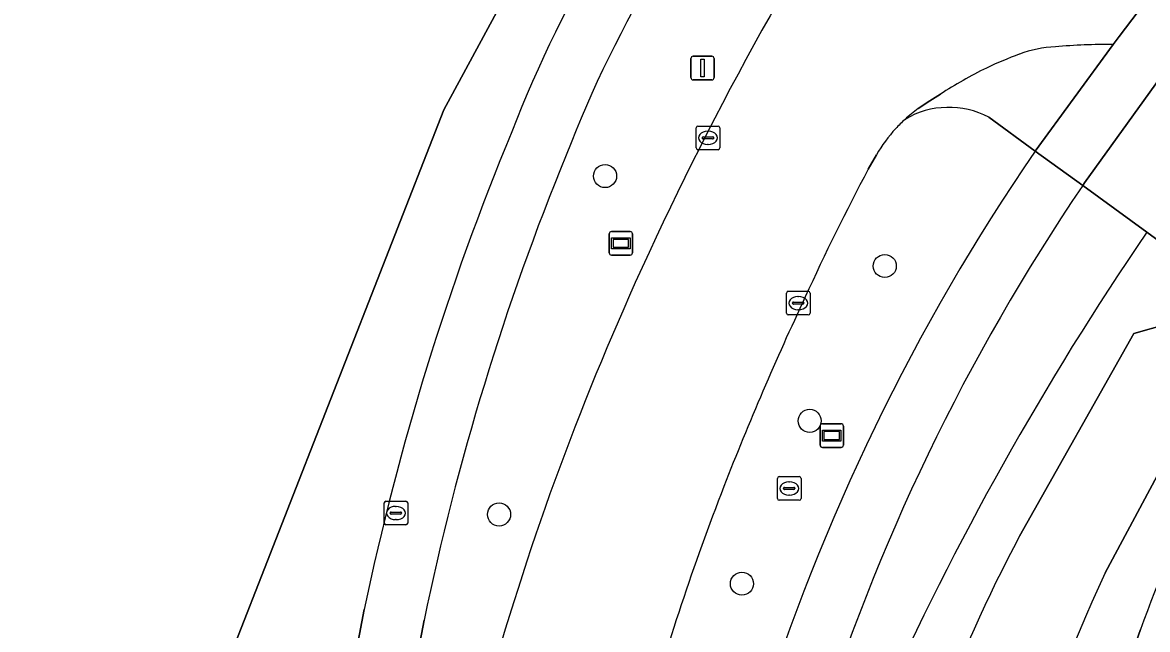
# Model space of a CAD drawing. Extents: x 156141 to 158132, y 385651 to 388333.
# Drawn here: x 156350.24 to 156397.96, y 386706.06 to 386731.79 of the extents above; entities that cross this region are included whole.
import ezdxf

# ---------------------------------------------------------------- set-up
doc = ezdxf.new("R2010")
doc.units = 0
for name, color, linetype in [('IMGEO_Berm_groen', 7, 'Continuous'), ('IMGEO_Boom', 7, 'Continuous'), ('IMGEO_Erf', 7, 'Continuous'), ('IMGEO_Fietspad_gesloten', 7, 'Continuous'), ('IMGEO_Kolk', 7, 'Continuous'), ('IMGEO_Lichtmast', 7, 'Continuous'), ('IMGEO_Loofbos', 7, 'Continuous'), ('IMGEO_Oever', 7, 'Continuous'), ('IMGEO_Rijbaan_lokaal_gesloten', 7, 'Continuous'), ('IMGEO_Rijbaan_lokaal_open', 7, 'Continuous'), ('IMGEO_Rioolput', 7, 'Continuous'), ('IMGEO_Straatnaambord', 7, 'Continuous'), ('IMGEO_Verklikker', 7, 'Continuous'), ('IMGEO_Waterloop', 7, 'Continuous')]:
    doc.layers.add(name, color=color, linetype=linetype)

msp = doc.modelspace()

# ---------------------------------------------------------------- linework, layer by layer
at = {"layer": 'IMGEO_Berm_groen'}
for points in [[(156393.187, 386726.335), (156391.234, 386727.775)], [(156386.459, 386726.185), (156386.113, 386725.571)], [(156397.93, 386722.896), (156395.211, 386724.887)], [(156367.269, 386706.451), (156363.223, 386685.205), (156365.933, 386684.725), (156366.226, 386686.353)]]:
    msp.add_lwpolyline(points, dxfattribs=at)
for centre, radius, start, end in [((156421.244, 386707.695), 51.382, 138.8003, 158.9274), ((156505.686, 386662.454), 141.98, 146.6557, 155.75259), ((156389.535, 386724.542), 3.652, 62.2867, 120.6419), ((156391.862, 386723.064), 6.239, 137.3042, 149.987), ((156393.356, 386721.472), 8.419, 132.4507, 136.2389), ((156468.196, 386674.972), 90.909, 145.59816, 162.64129), ((156476.664, 386683.778), 111.72, 157.70087, 168.29061), ((156470.085, 386680.76), 95.181, 151.91376, 155.55009), ((156469.209, 386674.711), 89.406, 145.86015, 162.73102), ((156504.301, 386650.049), 128.924, 145.59521, 155.87996), ((156486.973, 386670.819), 121.483, 155.7251, 164.8411), ((156499.879, 386665.391), 128.675, 154.81145, 158.70884), ((156481.287, 386672.763), 108.675, 158.77082, 164.39327)]:
    msp.add_arc(centre, radius, start, end, dxfattribs=at)
at = {"layer": 'IMGEO_Boom'}
for centre in [(156374.948, 386725.281), (156386.814, 386721.467), (156383.628, 386714.903), (156370.453, 386710.934), (156380.755, 386708)]:
    msp.add_circle(centre, 0.489, dxfattribs=at)
at = {"layer": 'IMGEO_Erf'}
msp.add_lwpolyline([(156397.659, 386706.059), (156394.316, 386696.561)], dxfattribs=at)
msp.add_arc((156452.136, 386686.328), 57.94, 146.70758, 160.0902, dxfattribs=at)
at = {"layer": 'IMGEO_Fietspad_gesloten'}
for points in [[(156400.371, 386735.978), (156396.753, 386731.194), (156396.507, 386730.859), (156393.187, 386726.335), (156395.211, 386724.887), (156395.288, 386725), (156399.182, 386730.402)], [(156395.211, 386724.887), (156393.187, 386726.335)], [(156364.735, 386706.911), (156361.044, 386687.413), (156360.703, 386685.612), (156359.899, 386681.019), (156350.987, 386628.45)], [(156353.497, 386628.209), (156362.466, 386680.594), (156363.223, 386685.205), (156367.269, 386706.451)]]:
    msp.add_lwpolyline(points, dxfattribs=at)
for centre, radius, start, end in [((156421.213, 386707.667), 53.869, 139.1458, 158.7941), ((156421.244, 386707.695), 51.382, 138.8003, 158.9274), ((156475.567, 386683.738), 113.228, 157.45419, 168.19044), ((156468.196, 386674.972), 90.909, 145.59816, 162.64129), ((156476.664, 386683.778), 111.72, 157.70087, 168.29061), ((156469.209, 386674.711), 89.406, 145.86015, 162.73102)]:
    msp.add_arc(centre, radius, start, end, dxfattribs=at)
at = {"layer": 'IMGEO_Kolk'}
for p, q in [((156378.814, 386726.472), (156378.814, 386727.324)), ((156378.889, 386727.398), (156379.741, 386727.398)), ((156379.815, 386727.324), (156379.815, 386726.472)), ((156379.073, 386726.892), (156379.073, 386726.904)), ((156379.511, 386726.855), (156379.113, 386726.855)), ((156379.116, 386726.941), (156379.514, 386726.941)), ((156379.302, 386727.178), (156379.327, 386727.178)), ((156379.557, 386726.904), (156379.557, 386726.892)), ((156379.741, 386726.398), (156378.889, 386726.398)), ((156379.325, 386726.618), (156379.3, 386726.618)), ((156382.643, 386719.47), (156382.643, 386720.322)), ((156382.718, 386720.396), (156383.57, 386720.396)), ((156383.131, 386720.176), (156383.156, 386720.176)), ((156383.644, 386720.322), (156383.644, 386719.47)), ((156382.902, 386719.89), (156382.902, 386719.902)), ((156383.34, 386719.853), (156382.942, 386719.853)), ((156382.945, 386719.939), (156383.343, 386719.939)), ((156383.154, 386719.616), (156383.129, 386719.616)), ((156383.386, 386719.902), (156383.386, 386719.89)), ((156383.57, 386719.396), (156382.718, 386719.396))]:
    msp.add_line(p, q, dxfattribs=at)
for points in [[(156378.814, 386726.472), (156378.814, 386727.324)], [(156378.889, 386727.398), (156379.741, 386727.398)], [(156379.815, 386727.324), (156379.815, 386726.472)], [(156379.741, 386726.398), (156378.889, 386726.398)], [(156382.643, 386719.47), (156382.643, 386720.322)], [(156382.718, 386720.396), (156383.57, 386720.396)], [(156383.644, 386720.322), (156383.644, 386719.47)], [(156383.57, 386719.396), (156382.718, 386719.396)]]:
    msp.add_lwpolyline(points, dxfattribs=at)
for centre, radius, start, end in [((156378.891, 386727.322), 0.0765, 91.552, 178.448), ((156378.891, 386727.322), 0.0765, 91.552, 178.448), ((156379.739, 386727.322), 0.0765, 1.552, 88.448), ((156379.739, 386727.322), 0.0765, 1.552, 88.448), ((156379.113, 386726.901), 0.0403, 85.8775, 175.7526), ((156379.11, 386726.891), 0.0366, 178.938, 274.7102), ((156379.514, 386726.898), 0.043, 264.8664, 352.4533), ((156379.518, 386726.903), 0.0386, 1.7309, 96.639), ((156378.891, 386726.474), 0.0765, 181.552, 268.448), ((156378.891, 386726.474), 0.0765, 181.552, 268.448), ((156379.739, 386726.474), 0.0765, 271.552, 358.448), ((156379.739, 386726.474), 0.0765, 271.552, 358.448), ((156382.72, 386720.32), 0.0765, 91.552, 178.448), ((156382.72, 386720.32), 0.0765, 91.552, 178.448), ((156383.568, 386720.32), 0.0765, 1.552, 88.448), ((156383.568, 386720.32), 0.0765, 1.552, 88.448), ((156382.942, 386719.899), 0.0403, 85.8775, 175.7526), ((156382.939, 386719.889), 0.0366, 178.938, 274.7102), ((156383.343, 386719.896), 0.043, 264.8664, 352.4533), ((156383.347, 386719.901), 0.0386, 1.7309, 96.639), ((156382.72, 386719.472), 0.0765, 181.552, 268.448), ((156382.72, 386719.472), 0.0765, 181.552, 268.448), ((156383.568, 386719.472), 0.0765, 271.552, 358.448), ((156383.568, 386719.472), 0.0765, 271.552, 358.448)]:
    msp.add_arc(centre, radius, start, end, dxfattribs=at)
for centre, major_axis, ratio, start_param, end_param in [((156379.301, 386726.898), (-0.387, 0.002), 0.722429, 4.712389, 7.853982), ((156379.326, 386726.898), (-0.39, 0.002), 0.717154, 1.570796, 4.712389), ((156383.13, 386719.896), (-0.387, 0.002), 0.722429, 4.712389, 7.853982), ((156383.155, 386719.896), (-0.39, 0.002), 0.717154, 1.570796, 4.712389)]:
    msp.add_ellipse(centre, major_axis=major_axis, ratio=ratio, start_param=start_param, end_param=end_param, dxfattribs=at)
at = {"layer": 'IMGEO_Lichtmast'}
for p, q in [((156378.586, 386729.457), (156378.586, 386730.257)), ((156378.586, 386730.257), (156378.586, 386729.457)), ((156378.686, 386730.357), (156379.476, 386730.357)), ((156379.476, 386730.357), (156378.686, 386730.357)), ((156379.576, 386730.257), (156379.576, 386729.457)), ((156379.576, 386729.457), (156379.576, 386730.257)), ((156379.476, 386729.357), (156378.686, 386729.357)), ((156378.686, 386729.357), (156379.476, 386729.357))]:
    msp.add_line(p, q, dxfattribs=at)
msp.add_lwpolyline([(156379.006, 386730.232), (156379.156, 386730.232), (156379.156, 386729.482), (156379.006, 386729.482), (156379.006, 386730.232)], dxfattribs=at)
for centre, start, end in [((156378.686, 386730.257), 90, 180), ((156378.686, 386730.257), 90, 180), ((156379.476, 386730.257), 0, 90), ((156379.476, 386730.257), 360, 90), ((156378.686, 386729.457), 180, 270), ((156378.686, 386729.457), 180, 270), ((156379.476, 386729.457), 270, 0), ((156379.476, 386729.457), 270, 0)]:
    msp.add_arc(centre, 0.1, start, end, dxfattribs=at)
at = {"layer": 'IMGEO_Loofbos'}
msp.add_lwpolyline([(156373.627, 386738.284), (156377.846, 386743.729), (156378.025, 386743.673), (156392.935, 386762.089), (156409.337, 386781.78), (156423.12, 386797.547), (156438.936, 386814.747), (156453.514, 386829.977), (156432.819, 386847.005), (156425.59, 386841.259), (156421.139, 386837.721), (156419.963, 386839.201), (156416.851, 386843.116), (156414.088, 386846.592), (156411.901, 386849.597), (156383.603, 386806.033), (156345.942, 386750), (156319.44, 386711.006), (156328.204, 386706.015), (156336.412, 386700.768), (156340.458, 386698.073), (156352.908, 386693.536), (156356.441, 386698.274), (156368.107, 386728.082)], close=True, dxfattribs=at)
msp.add_lwpolyline([(156453.514, 386829.977), (156438.936, 386814.747), (156423.12, 386797.547), (156409.337, 386781.78), (156392.935, 386762.089), (156378.025, 386743.673), (156377.846, 386743.729), (156373.627, 386738.284), (156368.107, 386728.082), (156356.441, 386698.274), (156352.908, 386693.536), (156340.458, 386698.073), (156336.412, 386700.768), (156328.204, 386706.015), (156319.44, 386711.006), (156318.364, 386709.423), (156319.754, 386708.223), (156333.91, 386700.028), (156352.633, 386690.072), (156357.465, 386688.104), (156360.143, 386687.587), (156361.044, 386687.413), (156364.735, 386706.911)], dxfattribs=at)
for centre, radius, start, end in [((156421.213, 386707.667), 53.869, 139.1458, 158.7941), ((156475.567, 386683.738), 113.228, 157.45419, 168.19044)]:
    msp.add_arc(centre, radius, start, end, dxfattribs=at)
at = {"layer": 'IMGEO_Oever'}
for points in [[(156403.962, 386718.502), (156401.926, 386719.985), (156400.317, 386721.158), (156397.93, 386722.896)], [(156392.528, 386710.01), (156397.374, 386718.603), (156398.771, 386719.009), (156399.104, 386719.45), (156400.85, 386718.223), (156400.609, 386717.823), (156400.68, 386716.899), (156396.163, 386708.46)], [(156394.316, 386696.561), (156397.659, 386706.059)]]:
    msp.add_lwpolyline(points, dxfattribs=at)
for centre, radius, start, end in [((156504.301, 386650.049), 128.924, 145.59521, 155.87996), ((156452.136, 386686.328), 57.94, 146.70758, 160.0902), ((156448.926, 386679.93), 63.918, 151.92692, 167.6292), ((156475.592, 386671.714), 87.517, 155.17333, 169.46167)]:
    msp.add_arc(centre, radius, start, end, dxfattribs=at)
at = {"layer": 'IMGEO_Rijbaan_lokaal_gesloten'}
for points in [[(156396.507, 386730.859), (156396.753, 386731.194), (156400.371, 386735.978), (156403.516, 386739.803), (156403.709, 386740.043)], [(156388.232, 386728.149), (156388.731, 386728.475), (156389.174, 386728.748)], [(156386.113, 386725.571), (156386.459, 386726.185)]]:
    msp.add_lwpolyline(points, dxfattribs=at)
for centre, radius, start, end in [((156505.686, 386662.454), 141.98, 146.6557, 155.75259), ((156394.323, 386725.476), 5.293, 92.964, 109.901), ((156396.294, 386705.057), 25.802, 89.5277, 94.9921), ((156400.259, 386710.311), 21.577, 111.0169, 115.0428), ((156398.647, 386714.389), 17.202, 115.925, 123.4129), ((156392.91, 386721.968), 7.752, 127.1204, 132.4907), ((156391.862, 386723.064), 6.239, 137.3042, 149.987), ((156393.356, 386721.472), 8.419, 132.4507, 136.2389), ((156470.085, 386680.76), 95.181, 151.91376, 155.55009), ((156486.973, 386670.819), 121.483, 155.7251, 164.8411), ((156499.879, 386665.391), 128.675, 154.81145, 158.70884), ((156481.287, 386672.763), 108.675, 158.77082, 164.39327)]:
    msp.add_arc(centre, radius, start, end, dxfattribs=at)
at = {"layer": 'IMGEO_Rijbaan_lokaal_open'}
for points in [[(156391.234, 386727.775), (156393.187, 386726.335), (156396.507, 386730.859)], [(156399.967, 386730.652), (156399.47, 386730.761), (156399.182, 386730.402), (156395.288, 386725), (156395.211, 386724.887), (156397.93, 386722.896), (156400.317, 386721.158), (156401.926, 386719.985), (156403.962, 386718.502), (156404.388, 386718.284), (156407.499, 386722.585), (156408.241, 386723.557), (156409.226, 386724.845), (156409.646, 386725.395)], [(156389.174, 386728.748), (156388.731, 386728.475), (156388.232, 386728.149)]]:
    msp.add_lwpolyline(points, dxfattribs=at)
for centre, radius, start, end in [((156394.323, 386725.476), 5.293, 92.964, 109.901), ((156396.294, 386705.057), 25.802, 89.5277, 94.9921), ((156400.259, 386710.311), 21.577, 111.0169, 115.0428), ((156398.647, 386714.389), 17.202, 115.925, 123.4129), ((156389.535, 386724.542), 3.652, 62.2867, 120.6419), ((156392.91, 386721.968), 7.752, 127.1204, 132.4907)]:
    msp.add_arc(centre, radius, start, end, dxfattribs=at)
at = {"layer": 'IMGEO_Rioolput'}
for p, q in [((156382.261, 386711.612), (156382.261, 386712.464)), ((156382.336, 386712.538), (156383.188, 386712.538)), ((156383.262, 386712.464), (156383.262, 386711.612)), ((156382.52, 386712.032), (156382.52, 386712.044)), ((156382.958, 386711.995), (156382.56, 386711.995)), ((156382.563, 386712.081), (156382.961, 386712.081)), ((156382.749, 386712.318), (156382.774, 386712.318)), ((156383.004, 386712.044), (156383.004, 386712.032)), ((156365.652, 386711.496), (156366.504, 386711.496)), ((156383.188, 386711.538), (156382.336, 386711.538)), ((156382.772, 386711.758), (156382.747, 386711.758)), ((156365.577, 386710.57), (156365.577, 386711.422)), ((156365.879, 386711.039), (156366.277, 386711.039)), ((156366.065, 386711.276), (156366.09, 386711.276)), ((156366.578, 386711.422), (156366.578, 386710.57)), ((156365.836, 386710.99), (156365.836, 386711.002)), ((156366.274, 386710.953), (156365.876, 386710.953)), ((156366.088, 386710.716), (156366.063, 386710.716)), ((156366.32, 386711.002), (156366.32, 386710.99)), ((156366.504, 386710.496), (156365.652, 386710.496))]:
    msp.add_line(p, q, dxfattribs=at)
for points in [[(156382.261, 386711.612), (156382.261, 386712.464)], [(156382.336, 386712.538), (156383.188, 386712.538)], [(156383.262, 386712.464), (156383.262, 386711.612)], [(156365.652, 386711.496), (156366.504, 386711.496)], [(156383.188, 386711.538), (156382.336, 386711.538)], [(156365.577, 386710.57), (156365.577, 386711.422)], [(156366.578, 386711.422), (156366.578, 386710.57)], [(156366.504, 386710.496), (156365.652, 386710.496)]]:
    msp.add_lwpolyline(points, dxfattribs=at)
for centre, radius, start, end in [((156382.338, 386712.462), 0.0765, 91.552, 178.448), ((156382.338, 386712.462), 0.0765, 91.552, 178.448), ((156383.186, 386712.462), 0.0765, 1.552, 88.448), ((156383.186, 386712.462), 0.0765, 1.552, 88.448), ((156382.56, 386712.041), 0.0403, 85.8775, 175.7526), ((156382.557, 386712.031), 0.0366, 178.938, 274.7102), ((156382.961, 386712.038), 0.043, 264.8664, 352.4533), ((156382.965, 386712.043), 0.0386, 1.7309, 96.639), ((156365.654, 386711.42), 0.0765, 91.552, 178.448), ((156365.654, 386711.42), 0.0765, 91.552, 178.448), ((156366.502, 386711.42), 0.0765, 1.552, 88.448), ((156366.502, 386711.42), 0.0765, 1.552, 88.448), ((156382.338, 386711.614), 0.0765, 181.552, 268.448), ((156382.338, 386711.614), 0.0765, 181.552, 268.448), ((156383.186, 386711.614), 0.0765, 271.552, 358.448), ((156383.186, 386711.614), 0.0765, 271.552, 358.448), ((156365.876, 386710.999), 0.0403, 85.8775, 175.7526), ((156366.281, 386711.001), 0.0386, 1.7309, 96.639), ((156365.654, 386710.572), 0.0765, 181.552, 268.448), ((156365.654, 386710.572), 0.0765, 181.552, 268.448), ((156365.873, 386710.989), 0.0366, 178.938, 274.7102), ((156366.277, 386710.996), 0.043, 264.8664, 352.4533), ((156366.502, 386710.572), 0.0765, 271.552, 358.448), ((156366.502, 386710.572), 0.0765, 271.552, 358.448)]:
    msp.add_arc(centre, radius, start, end, dxfattribs=at)
for centre, major_axis, ratio, start_param, end_param in [((156382.748, 386712.038), (-0.387, 0.002), 0.722429, 4.712389, 7.853982), ((156382.773, 386712.038), (-0.39, 0.002), 0.717154, 1.570796, 4.712389), ((156366.064, 386710.996), (-0.387, 0.002), 0.722429, 4.712389, 7.853982), ((156366.089, 386710.996), (-0.39, 0.002), 0.717154, 1.570796, 4.712389)]:
    msp.add_ellipse(centre, major_axis=major_axis, ratio=ratio, start_param=start_param, end_param=end_param, dxfattribs=at)
at = {"layer": 'IMGEO_Straatnaambord'}
for p, q in [((156375.122, 386722.028), (156375.122, 386722.828)), ((156375.122, 386722.828), (156375.122, 386722.028)), ((156375.222, 386722.928), (156376.012, 386722.928)), ((156376.012, 386722.928), (156375.222, 386722.928)), ((156376.112, 386722.828), (156376.112, 386722.028)), ((156376.112, 386722.028), (156376.112, 386722.828)), ((156376.012, 386721.928), (156375.222, 386721.928)), ((156375.222, 386721.928), (156376.012, 386721.928))]:
    msp.add_line(p, q, dxfattribs=at)
for points in [[(156375.223, 386722.66), (156376.011, 386722.66), (156376.011, 386722.196), (156375.223, 386722.196), (156375.223, 386722.66)], [(156375.288, 386722.595), (156375.288, 386722.261), (156375.946, 386722.261), (156375.946, 386722.595), (156375.288, 386722.595)]]:
    msp.add_lwpolyline(points, dxfattribs=at)
for centre, start, end in [((156375.222, 386722.828), 90, 180), ((156375.222, 386722.828), 90, 180), ((156376.012, 386722.828), 0, 90), ((156376.012, 386722.828), 360, 90), ((156375.222, 386722.028), 180, 270), ((156375.222, 386722.028), 180, 270), ((156376.012, 386722.028), 270, 0), ((156376.012, 386722.028), 270, 0)]:
    msp.add_arc(centre, 0.1, start, end, dxfattribs=at)
at = {"layer": 'IMGEO_Verklikker'}
for p, q in [((156384.067, 386713.878), (156384.067, 386714.678)), ((156384.067, 386714.678), (156384.067, 386713.878)), ((156384.167, 386714.778), (156384.957, 386714.778)), ((156384.957, 386714.778), (156384.167, 386714.778)), ((156385.057, 386714.678), (156385.057, 386713.878)), ((156385.057, 386713.878), (156385.057, 386714.678)), ((156384.957, 386713.778), (156384.167, 386713.778)), ((156384.167, 386713.778), (156384.957, 386713.778))]:
    msp.add_line(p, q, dxfattribs=at)
for points in [[(156384.168, 386714.51), (156384.956, 386714.51), (156384.956, 386714.046), (156384.168, 386714.046), (156384.168, 386714.51)], [(156384.233, 386714.445), (156384.233, 386714.111), (156384.891, 386714.111), (156384.891, 386714.445), (156384.233, 386714.445)]]:
    msp.add_lwpolyline(points, dxfattribs=at)
for centre, start, end in [((156384.167, 386714.678), 90, 180), ((156384.167, 386714.678), 90, 180), ((156384.957, 386714.678), 0, 90), ((156384.957, 386714.678), 360, 90), ((156384.167, 386713.878), 180, 270), ((156384.167, 386713.878), 180, 270), ((156384.957, 386713.878), 270, 0), ((156384.957, 386713.878), 270, 0)]:
    msp.add_arc(centre, 0.1, start, end, dxfattribs=at)
at = {"layer": 'IMGEO_Waterloop'}
msp.add_lwpolyline([(156396.163, 386708.46), (156400.68, 386716.899), (156400.609, 386717.823), (156400.85, 386718.223), (156399.104, 386719.45), (156398.771, 386719.009), (156397.374, 386718.603), (156392.528, 386710.01)], dxfattribs=at)
for centre, radius, start, end in [((156448.926, 386679.93), 63.918, 151.92692, 167.6292), ((156475.592, 386671.714), 87.517, 155.17333, 169.46167)]:
    msp.add_arc(centre, radius, start, end, dxfattribs=at)

doc.saveas('drawing.dxf')
